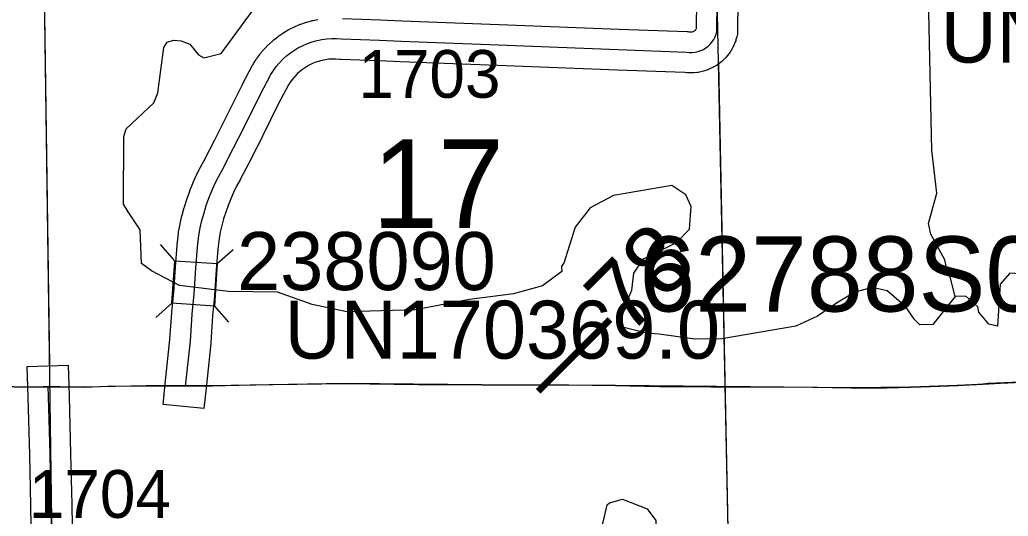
# Model space of a CAD drawing. Extents: x 23.6 to 68.7, y -63 to -29.
# Drawn here: x 45.45 to 46.899, y -36.541 to -35.814 of the extents above; entities that cross this region are included whole.
import ezdxf

# ---------------------------------------------------------------- set-up
doc = ezdxf.new("R2010")
doc.units = 0
for name, color, linetype in [('tdCoHydroRiver', 7, 'Continuous'), ('tdCoPriCL', 7, 'Continuous'), ('tdCoPrimary', 7, 'Continuous'), ('tdCoPriNonDiv', 7, 'Continuous'), ('tdCoPriNonDivCL', 7, 'Continuous'), ('tdCoSecRdNmbr', 7, 'Continuous'), ('tdCoSecRteBand', 7, 'Continuous'), ('tdCoSecRteCL', 7, 'Continuous'), ('tdCoSectLine', 7, 'Continuous'), ('tdCoSectLinePart', 7, 'Continuous'), ('tdCoSectNmbr', 7, 'Continuous'), ('tdCoStrucPriMaintName', 7, 'Continuous'), ('tdCoStrucSec', 7, 'Continuous'), ('tdCoStrucSecCoName', 7, 'Continuous'), ('tdCoStrucSecFHWANum', 7, 'Continuous'), ('tdCoSurfEarth', 7, 'Continuous'), ('tdCoSurfGravel', 7, 'Continuous'), ('tdStHwyPriRefPost1', 7, 'Continuous')]:
    doc.layers.add(name, color=color, linetype=linetype)

msp = doc.modelspace()

# ---------------------------------------------------------------- linework, layer by layer
at = {"layer": 'tdCoHydroRiver'}
for points in [[(46.8208, -36.2192), (46.8142, -36.1924), (46.8094, -36.1814), (46.806, -36.1656), (46.7851, -36.128), (46.7818, -36.1122), (46.7939, -36.0679), (46.7869, -36.0048), (46.7808, -35.735), (46.776, -35.7287), (46.7743, -35.7145), (46.739, -35.6644), (46.6809, -35.5514), (46.6809, -35.5451), (46.6679, -35.5184), (46.666, -35.4805), (46.6798, -35.4441), (46.6965, -35.3886), (46.6993, -35.3586), (46.6973, -35.3129), (46.6906, -35.2829), (46.6903, -35.2545)], [(46.8208, -36.2192), (46.7881, -36.2605), (46.7692, -36.2608), (46.7612, -36.253), (46.7484, -36.2341), (46.7213, -36.2108), (46.6991, -36.2063), (46.674, -36.2129), (46.6473, -36.2289), (46.6191, -36.2482), (46.5877, -36.2627), (46.479, -36.2813), (46.4395, -36.2817), (46.3873, -36.2744), (46.3684, -36.273), (46.3336, -36.264), (46.332, -36.2608), (46.3333, -36.2419), (46.3472, -36.2101), (46.3501, -36.1849), (46.364, -36.1642), (46.4127, -36.14), (46.4314, -36.1208), (46.4342, -36.0876), (46.4262, -36.0704), (46.4055, -36.0564), (46.3204, -36.0715), (46.2859, -36.0893), (46.2641, -36.1179), (46.2473, -36.1702), (46.2442, -36.175), (46.2443, -36.1829), (46.2161, -36.2037), (46.1736, -36.2152), (46.109, -36.2238), (46.0302, -36.2389), (45.9292, -36.2416), (45.8786, -36.2311), (45.8279, -36.2127), (45.7553, -36.2119), (45.6841, -36.2032), (45.6429, -36.1815), (45.6285, -36.1707), (45.6264, -36.1217), (45.6088, -36.0951), (45.6023, -36.0841), (45.6028, -35.9847), (45.6059, -35.9736), (45.6465, -35.9353), (45.6526, -35.921), (45.6614, -35.8546), (45.666, -35.8467), (45.6755, -35.8434), (45.6865, -35.8448), (45.6992, -35.8494), (45.712, -35.8651), (45.72, -35.8697), (45.7451, -35.8631), (45.8276, -35.7502)], [(47.111, -36.4827), (47.0841, -36.4751), (47.0521, -36.4392), (47.036, -36.4109), (47.0228, -36.3574), (47.0178, -36.3306), (47.0113, -36.3149), (47.0096, -36.3039), (46.9949, -36.2567), (46.9885, -36.2536), (46.9884, -36.2457), (46.9868, -36.2442), (46.9868, -36.2363), (46.9628, -36.2081), (46.9231, -36.1865), (46.901, -36.1851), (46.8869, -36.2011), (46.8829, -36.2627), (46.8702, -36.2597), (46.8558, -36.2424), (46.8541, -36.2346), (46.8366, -36.219), (46.8208, -36.2192)], [(46.2794, -36.656), (46.2807, -36.6276), (46.2838, -36.6228), (46.3051, -36.55), (46.3112, -36.5247), (46.3143, -36.5215), (46.3332, -36.5165), (46.3696, -36.5303), (46.3824, -36.5476), (46.3826, -36.5618), (46.3497, -36.5826), (46.334, -36.5954), (46.2968, -36.6542), (46.2794, -36.656)]]:
    msp.add_lwpolyline(points, dxfattribs=at)
at = {"layer": 'tdCoPriCL'}
msp.add_lwpolyline([(45.4129, -36.3512), (45.4695, -36.352), (45.4916, -36.3508), (45.5445, -36.3522), (45.5786, -36.3509), (45.6351, -36.3502), (45.6928, -36.3507), (45.7321, -36.3503), (45.7707, -36.349), (45.821, -36.3483), (45.9273, -36.347), (46.0345, -36.3485), (46.1271, -36.3489), (46.2543, -36.3488), (46.3234, -36.3495), (46.3879, -36.3511), (46.4629, -36.3515), (46.5153, -36.3519), (46.6126, -36.3524), (46.6688, -36.353), (46.7201, -36.3532), (46.7554, -36.3522), (46.7842, -36.3513), (46.8239, -36.3497), (46.8614, -36.3477), (46.9386, -36.3436)], dxfattribs=at)
at = {"layer": 'tdCoPrimary'}
for points in [[(46.8617, -36.3471), (46.8697, -36.3465), (46.939, -36.3436), (46.9987, -36.3411), (47.0012, -36.341), (47.0645, -36.3385), (47.0675, -36.3384), (47.1311, -36.3362), (47.191, -36.3337), (47.1915, -36.3337), (47.2405, -36.3318), (47.2934, -36.3298), (47.3362, -36.3295)], [(46.8617, -36.3471), (46.8697, -36.3465), (46.939, -36.3436), (46.9987, -36.3411), (47.0012, -36.341), (47.0645, -36.3385), (47.0675, -36.3384), (47.1311, -36.3362), (47.191, -36.3337), (47.1915, -36.3337), (47.2405, -36.3318), (47.2934, -36.3298), (47.3362, -36.3295)], [(45.4133, -36.3512), (45.4699, -36.352), (45.4919, -36.3508), (45.5449, -36.3522), (45.579, -36.3509), (45.6355, -36.3502), (45.6932, -36.3507), (45.7325, -36.3503), (45.7711, -36.349), (45.8214, -36.3483), (45.9277, -36.347), (46.0349, -36.3485), (46.1274, -36.3489), (46.2547, -36.3488), (46.3237, -36.3495), (46.3883, -36.3511), (46.5157, -36.3519), (46.613, -36.3524), (46.6692, -36.353), (46.7205, -36.3532), (46.7558, -36.3522), (46.7846, -36.3513), (46.8243, -36.3497), (46.8617, -36.3471), (46.8697, -36.3465), (46.939, -36.3436)], [(45.4133, -36.3512), (45.4699, -36.352), (45.4919, -36.3508), (45.5449, -36.3522), (45.579, -36.3509), (45.6355, -36.3502), (45.6932, -36.3507), (45.7325, -36.3503), (45.7711, -36.349), (45.8214, -36.3483), (45.9277, -36.347), (46.0349, -36.3485), (46.1274, -36.3489), (46.2547, -36.3488), (46.3237, -36.3495), (46.3883, -36.3511), (46.5157, -36.3519), (46.613, -36.3524), (46.6692, -36.353), (46.7205, -36.3532), (46.7558, -36.3522), (46.7846, -36.3513), (46.8243, -36.3497), (46.8617, -36.3471)], [(45.4133, -36.3512), (45.4699, -36.352), (45.4919, -36.3508), (45.5449, -36.3522), (45.579, -36.3509), (45.6355, -36.3502), (45.6932, -36.3507), (45.7325, -36.3503), (45.7711, -36.349), (45.8214, -36.3483), (45.9277, -36.347), (46.0349, -36.3485), (46.1274, -36.3489), (46.2547, -36.3488), (46.3237, -36.3495), (46.3883, -36.3511), (46.5157, -36.3519), (46.613, -36.3524), (46.6692, -36.353), (46.7205, -36.3532), (46.7558, -36.3522), (46.7846, -36.3513), (46.8243, -36.3497), (46.8617, -36.3471)]]:
    msp.add_lwpolyline(points, dxfattribs=at)
at = {"layer": 'tdCoPriNonDiv'}
msp.add_lwpolyline([(47.0672, -36.3384), (46.8239, -36.3497), (46.7555, -36.3522), (46.6688, -36.353), (46.3234, -36.3495), (46.1271, -36.3489), (45.9273, -36.347), (45.7321, -36.3503), (45.6351, -36.3502), (45.5445, -36.3522), (45.4695, -36.352), (45.4129, -36.3512)], dxfattribs=at)
at = {"layer": 'tdCoPriNonDivCL'}
msp.add_lwpolyline([(45.4129, -36.3512), (45.4695, -36.352), (45.4916, -36.3508), (45.5445, -36.3522), (45.5786, -36.3509), (45.6351, -36.3502), (45.6928, -36.3507), (45.7321, -36.3503), (45.7707, -36.349), (45.821, -36.3483), (45.9273, -36.347), (46.0345, -36.3485), (46.1271, -36.3489), (46.2543, -36.3488), (46.3234, -36.3495), (46.3879, -36.3511), (46.5153, -36.3519), (46.6126, -36.3524), (46.6688, -36.353), (46.7201, -36.3532), (46.7554, -36.3522), (46.7842, -36.3513), (46.8239, -36.3497), (46.8613, -36.3471), (46.8693, -36.3465), (46.9386, -36.3436)], dxfattribs=at)
msp.add_lwpolyline([(45.4129, -36.3512), (45.4695, -36.352), (45.4916, -36.3508), (45.5445, -36.3522), (45.5786, -36.3509), (45.6351, -36.3502), (45.6928, -36.3507), (45.7321, -36.3503), (45.7707, -36.349), (45.821, -36.3483), (45.9273, -36.347), (46.0345, -36.3485), (46.1271, -36.3489), (46.2543, -36.3488), (46.3234, -36.3495), (46.3879, -36.3511), (46.5153, -36.3519), (46.6126, -36.3524), (46.6688, -36.353), (46.7201, -36.3532), (46.7554, -36.3522), (46.7842, -36.3513), (46.8239, -36.3497), (46.8613, -36.3471), (46.8693, -36.3465), (46.9386, -36.3436)], dxfattribs=at)
at = {"layer": 'tdCoSecRteBand'}
for points in [[(46.5023, -35.7863), (46.5019, -35.8311), (46.5019, -35.835), (46.5008, -35.8387), (46.4997, -35.8428), (46.4993, -35.8444), (46.4987, -35.8459), (46.4971, -35.8499), (46.4965, -35.8514), (46.4957, -35.8529), (46.4938, -35.8567), (46.493, -35.8581), (46.4921, -35.8595), (46.4897, -35.863), (46.4888, -35.8644), (46.4877, -35.8656), (46.4849, -35.8689), (46.4839, -35.8701), (46.4827, -35.8712), (46.4796, -35.8742), (46.4784, -35.8753), (46.4771, -35.8763), (46.4737, -35.8789), (46.4724, -35.8798), (46.471, -35.8807), (46.4673, -35.8829), (46.4659, -35.8837), (46.4644, -35.8844), (46.4605, -35.8862), (46.459, -35.8868), (46.4575, -35.8874), (46.4534, -35.8887), (46.4519, -35.8892), (46.4503, -35.8896), (46.4461, -35.8905), (46.4445, -35.8908), (46.4429, -35.891), (46.4386, -35.8914), (46.437, -35.8916), (46.4353, -35.8915), (46.4311, -35.8915), (46.4294, -35.8915), (46.4278, -35.8913), (46.4248, -35.8909), (46.326, -35.8874), (46.326, -35.8874), (46.3259, -35.8874), (46.1502, -35.8807), (46.1502, -35.8807), (46.1501, -35.8807), (46.0077, -35.8752), (46.0076, -35.8752), (46.0076, -35.8752), (45.9763, -35.8738), (45.9204, -35.8718), (45.9199, -35.8718), (45.9194, -35.8718), (45.9132, -35.8714), (45.908, -35.8714), (45.9028, -35.8717), (45.8977, -35.8724), (45.8926, -35.8734), (45.8876, -35.8748), (45.8827, -35.8765), (45.8779, -35.8785), (45.8732, -35.8808), (45.8688, -35.8835), (45.8645, -35.8864), (45.8604, -35.8896), (45.8566, -35.8931), (45.853, -35.8969), (45.8496, -35.9008), (45.8465, -35.905), (45.8439, -35.9092), (45.8294, -35.9366), (45.806, -35.9843), (45.8059, -35.9845), (45.8058, -35.9847), (45.7898, -36.0162), (45.7897, -36.0164), (45.7896, -36.0165), (45.7733, -36.0479), (45.7732, -36.0481), (45.773, -36.0483), (45.7679, -36.0578), (45.7633, -36.067), (45.7592, -36.0764), (45.7554, -36.0859), (45.7519, -36.0955), (45.7488, -36.1053), (45.7462, -36.1151), (45.7438, -36.1251), (45.7421, -36.1345), (45.7404, -36.1497), (45.7379, -36.1802), (45.7356, -36.2174), (45.7355, -36.218), (45.7355, -36.2185), (45.7326, -36.2478), (45.7301, -36.2867), (45.73, -36.2873), (45.73, -36.2879), (45.7231, -36.3538), (45.7199, -36.3836), (45.6603, -36.3774), (45.6634, -36.3475), (45.6702, -36.2822), (45.6727, -36.2434), (45.6728, -36.2429), (45.6728, -36.2424), (45.6757, -36.2131), (45.6781, -36.1762), (45.6781, -36.1759), (45.6781, -36.1756), (45.6807, -36.1444), (45.6807, -36.1441), (45.6807, -36.1437), (45.6825, -36.1269), (45.6826, -36.1257), (45.6829, -36.1245), (45.685, -36.1133), (45.6851, -36.1127), (45.6853, -36.1121), (45.6878, -36.101), (45.688, -36.1005), (45.6881, -36.0999), (45.6911, -36.0889), (45.6913, -36.0884), (45.6914, -36.0878), (45.6948, -36.077), (45.695, -36.0764), (45.6952, -36.0759), (45.6991, -36.0651), (45.6992, -36.0646), (45.6995, -36.064), (45.7037, -36.0535), (45.7039, -36.0529), (45.7042, -36.0524), (45.7088, -36.042), (45.709, -36.0415), (45.7093, -36.041), (45.7143, -36.0307), (45.7146, -36.0302), (45.7149, -36.0297), (45.7202, -36.0199), (45.7363, -35.9889), (45.7522, -35.9577), (45.7758, -35.9097), (45.776, -35.9093), (45.7762, -35.909), (45.7914, -35.8802), (45.7919, -35.8791), (45.7926, -35.878), (45.7965, -35.872), (45.797, -35.8711), (45.7976, -35.8703), (45.8019, -35.8645), (45.8025, -35.8637), (45.8031, -35.8629), (45.8077, -35.8574), (45.8084, -35.8566), (45.8091, -35.8559), (45.8141, -35.8507), (45.8148, -35.85), (45.8156, -35.8493), (45.8209, -35.8445), (45.8216, -35.8438), (45.8224, -35.8432), (45.8281, -35.8387), (45.8289, -35.8381), (45.8297, -35.8375), (45.8356, -35.8334), (45.8365, -35.8329), (45.8373, -35.8324), (45.8435, -35.8287), (45.8444, -35.8282), (45.8453, -35.8277), (45.8517, -35.8245), (45.8526, -35.824), (45.8536, -35.8236), (45.8602, -35.8208), (45.8611, -35.8204), (45.8621, -35.8201), (45.8689, -35.8177), (45.8699, -35.8174), (45.8708, -35.8171), (45.8778, -35.8152), (45.8788, -35.815), (45.8797, -35.8148), (45.8868, -35.8134)], [(45.923, -35.8119), (45.9786, -35.8139), (45.9787, -35.8139), (45.9788, -35.8139), (46.0101, -35.8152), (46.1525, -35.8208), (46.3282, -35.8275), (46.4282, -35.831), (46.4294, -35.8311), (46.4306, -35.8312), (46.4332, -35.8315), (46.4342, -35.8315), (46.4352, -35.8314), (46.4361, -35.8312), (46.4371, -35.8309), (46.438, -35.8305), (46.4388, -35.83), (46.4396, -35.8294), (46.4403, -35.8288), (46.4409, -35.828), (46.4415, -35.8272), (46.4419, -35.8263), (46.4419, -35.8263), (46.4423, -35.7862)], [(45.4679, -36.6184), (45.4663, -36.5256), (45.4647, -36.4512), (45.4624, -36.3674), (45.4619, -36.3518), (45.461, -36.3218), (45.521, -36.3199), (45.5219, -36.3499), (45.5224, -36.3656), (45.5224, -36.3657), (45.5224, -36.3657), (45.5246, -36.4497), (45.5246, -36.4498), (45.5246, -36.4498), (45.5263, -36.5243), (45.5263, -36.5244), (45.5263, -36.5244), (45.5279, -36.6173)]]:
    msp.add_lwpolyline(points, dxfattribs=at)
at = {"layer": 'tdCoSecRteCL'}
for points in [[(45.6932, -36.3507), (45.7001, -36.2848), (45.7027, -36.2453), (45.7056, -36.2155), (45.708, -36.178), (45.7106, -36.1469), (45.7124, -36.1301), (45.7145, -36.1189), (45.7171, -36.1078), (45.7201, -36.0968), (45.7235, -36.086), (45.7273, -36.0752), (45.7315, -36.0646), (45.7362, -36.0542), (45.7412, -36.044), (45.7467, -36.034), (45.763, -36.0026), (45.779, -35.9711), (45.8027, -35.923), (45.8179, -35.8941), (45.8218, -35.8881), (45.826, -35.8823), (45.8307, -35.8767), (45.8357, -35.8716), (45.841, -35.8667), (45.8467, -35.8623), (45.8526, -35.8582), (45.8588, -35.8545), (45.8653, -35.8513), (45.8719, -35.8484), (45.8787, -35.8461), (45.8857, -35.8442), (45.8927, -35.8428), (45.8999, -35.8418), (45.9071, -35.8414), (45.9143, -35.8414), (45.9215, -35.8419), (45.9775, -35.8438), (46.0089, -35.8452), (46.1513, -35.8507), (46.3271, -35.8575), (46.4271, -35.861), (46.4313, -35.8615), (46.4356, -35.8615), (46.4398, -35.8611), (46.444, -35.8602), (46.4481, -35.8589), (46.4519, -35.8571), (46.4556, -35.8549), (46.459, -35.8524), (46.4621, -35.8494), (46.4648, -35.8462), (46.4672, -35.8427), (46.4692, -35.8389), (46.4708, -35.8349), (46.4719, -35.8308), (46.4723, -35.786)], [(45.5075, -37.1004), (45.506, -37.0869), (45.5053, -37.0353), (45.505, -37.0019), (45.5037, -36.9273), (45.5012, -36.8207), (45.5001, -36.7305), (45.4979, -36.6179), (45.4963, -36.525), (45.4946, -36.4505), (45.4924, -36.3665), (45.4919, -36.3508)]]:
    msp.add_lwpolyline(points, dxfattribs=at)
at = {"layer": 'tdCoSectLine'}
for points in [[(46.468, -35.5918), (46.4888, -36.6093)], [(45.4836, -35.6004), (45.4976, -36.6178)]]:
    msp.add_lwpolyline(points, dxfattribs=at)
at = {"layer": 'tdCoSectLinePart'}
for points in [[(45.4836, -35.6004), (45.4935, -36.3207)], [(46.4739, -35.8783), (46.4888, -36.6093)]]:
    msp.add_lwpolyline(points, dxfattribs=at)
at = {"layer": 'tdCoStrucSec'}
for p, q in [((45.6771, -36.1669), (45.6564, -36.1433)), ((45.7395, -36.1709), (45.763, -36.1502)), ((45.673, -36.2293), (45.6495, -36.25)), ((45.7355, -36.2334), (45.7561, -36.2569))]:
    msp.add_line(p, q, dxfattribs=at)
msp.add_lwpolyline([(45.673, -36.2293), (45.6771, -36.1669), (45.7395, -36.1709), (45.7355, -36.2334)], close=True, dxfattribs=at)
at = {"layer": 'tdCoSurfEarth'}
msp.add_lwpolyline([(45.5075, -37.1004), (45.506, -37.0869), (45.5053, -37.0353), (45.505, -37.0019), (45.5037, -36.9273), (45.5012, -36.8207), (45.5001, -36.7305), (45.4979, -36.6179), (45.4963, -36.525), (45.4946, -36.4505), (45.4924, -36.3665), (45.4919, -36.3508)], dxfattribs=at)
at = {"layer": 'tdCoSurfGravel'}
msp.add_lwpolyline([(45.6932, -36.3507), (45.7001, -36.2848), (45.7027, -36.2453), (45.7056, -36.2155), (45.708, -36.178), (45.7106, -36.1469), (45.7124, -36.1301), (45.7145, -36.1189), (45.7171, -36.1078), (45.7201, -36.0968), (45.7235, -36.086), (45.7273, -36.0752), (45.7315, -36.0646), (45.7362, -36.0542), (45.7412, -36.044), (45.7467, -36.034), (45.763, -36.0026), (45.779, -35.9711), (45.8027, -35.923), (45.8179, -35.8941), (45.8218, -35.8881), (45.826, -35.8823), (45.8307, -35.8767), (45.8357, -35.8716), (45.841, -35.8667), (45.8467, -35.8623), (45.8526, -35.8582), (45.8588, -35.8545), (45.8653, -35.8513), (45.8719, -35.8484), (45.8787, -35.8461), (45.8857, -35.8442), (45.8927, -35.8428), (45.8999, -35.8418), (45.9071, -35.8414), (45.9143, -35.8414), (45.9215, -35.8419), (45.9775, -35.8438), (46.0089, -35.8452), (46.1513, -35.8507), (46.3271, -35.8575), (46.4271, -35.861), (46.4313, -35.8615), (46.4356, -35.8615), (46.4398, -35.8611), (46.444, -35.8602), (46.4481, -35.8589), (46.4519, -35.8571), (46.4556, -35.8549), (46.459, -35.8524), (46.4621, -35.8494), (46.4648, -35.8462), (46.4672, -35.8427), (46.4692, -35.8389), (46.4708, -35.8349), (46.4719, -35.8308), (46.4723, -35.786)], dxfattribs=at)

# ---------------------------------------------------------------- texts
at = {"layer": 'tdCoSecRdNmbr'}
for s, rotation, p in [('1703', 0.0357, (45.9464, -35.9282)), ('1704', 0.0354, (45.4634, -36.5438))]:
    msp.add_text(s, height=0.07, rotation=rotation, dxfattribs=at).set_placement(p)
at = {"layer": 'tdCoSectNmbr'}
msp.add_text('17', height=0.13, rotation=0.0357, dxfattribs=at).set_placement((45.9665, -36.119))
at = {"layer": 'tdCoStrucPriMaintName'}
msp.add_text('62788S063', height=0.11, dxfattribs=at).set_placement((46.3582, -36.2413))
msp.add_text('62788S063', height=0.11, dxfattribs=at).set_placement((46.3582, -36.2413))
msp.add_text('62788S063', height=0.11, dxfattribs=at).set_placement((46.3582, -36.2413))
at = {"layer": 'tdCoStrucSecCoName'}
for s, p in [('UN160362.0', (46.7997, -35.8765)), ('UN170369.0', (45.8382, -36.3104))]:
    msp.add_text(s, height=0.085, dxfattribs=at).set_placement(p)
at = {"layer": 'tdCoStrucSecFHWANum'}
msp.add_text('238090', height=0.085, dxfattribs=at).set_placement((45.7685, -36.2099))
at = {"layer": 'tdStHwyPriRefPost1'}
msp.add_text('‒‒78', height=0.1, rotation=45, dxfattribs=at).set_placement((46.236, -36.3842))

doc.saveas('drawing.dxf')
